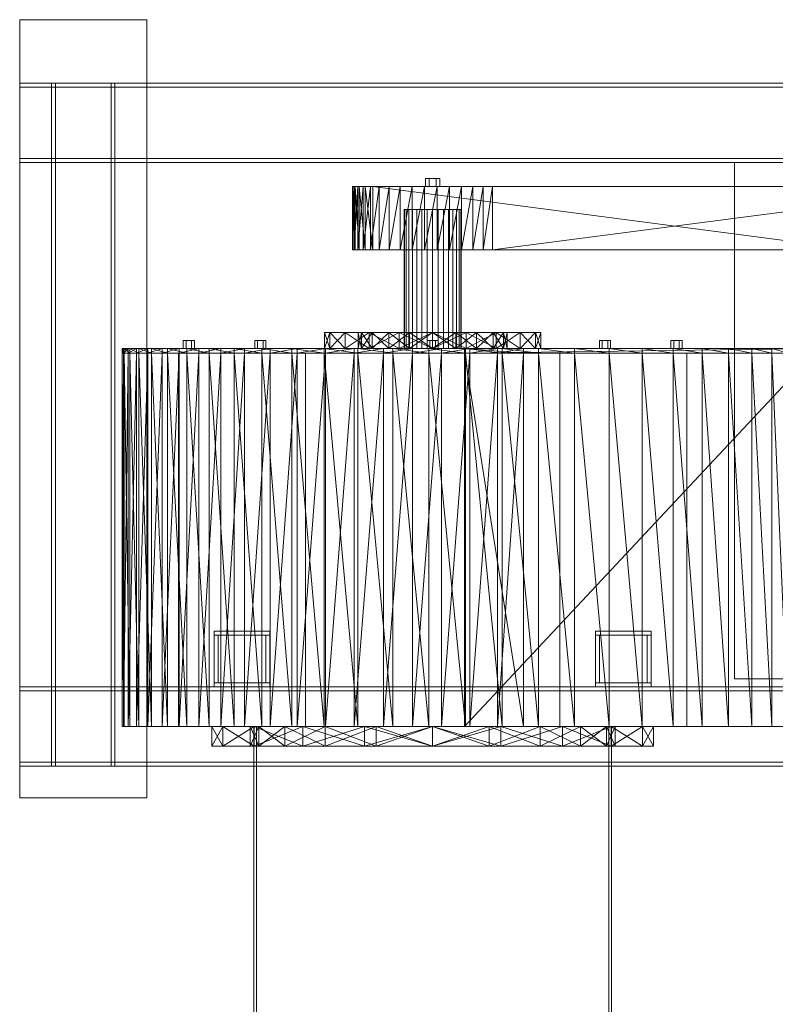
# Model space of a CAD drawing. Header units: millimetres. Extents: x -2233 to 65662, y -50530 to 6847.
# Tile 699 of 802: x 49941 to 50893, y -16560 to -15320. Entities that reach past the tile are written whole.
import ezdxf

# ---------------------------------------------------------------- set-up
doc = ezdxf.new("R2010")
doc.units = ezdxf.units.MM
doc.layers.add('superior_secador', color=7, linetype='Continuous', lineweight=0)

msp = doc.modelspace()

# ---------------------------------------------------------------- linework, layer by layer
at = {"layer": 'superior_secador'}
for p, q in [((49941.134, -16300), (49941.134, -15320)), ((49941.134, -15320), (50101.134, -15320)), ((50101.134, -15320), (50101.134, -16300)), ((49941.134, -15500), (49941.134, -15400)), ((49941.134, -15400), (51431.134, -15400)), ((49941.134, -15405), (49941.134, -15400)), ((51431.134, -15405), (49941.134, -15405)), ((49981.134, -16260), (49981.134, -15400)), ((49981.134, -15400), (50061.134, -15400)), ((49981.134, -15400), (49986.134, -15400)), ((49986.134, -15400), (49986.134, -16260)), ((50056.134, -16260), (50056.134, -15400)), ((50056.134, -15400), (50061.134, -15400)), ((50061.134, -15400), (50061.134, -16260)), ((49941.134, -15500), (49941.134, -15495)), ((49941.134, -15495), (51431.134, -15495)), ((51431.134, -15500), (49941.134, -15500)), ((50841.134, -16150), (50841.134, -15500)), ((50841.134, -15500), (51301.134, -15500)), ((50456.634, -15520), (50452.134, -15520)), ((50452.134, -15520), (50452.134, -15530)), ((50465.634, -15520), (50456.634, -15520)), ((50456.634, -15520), (50456.634, -15530)), ((50465.634, -15520), (50470.134, -15520)), ((50465.634, -15520), (50465.634, -15530)), ((50470.134, -15530), (50470.134, -15520)), ((50366.909, -15530), (50360.282, -15530)), ((50360.282, -15530), (50362.38, -15530)), ((50360.282, -15530), (50363.527, -15530)), ((50360.668, -15530), (50360.282, -15530)), ((50362.38, -15530), (50360.282, -15610)), ((50360.282, -15530), (50360.282, -15610)), ((50360.282, -15530), (50360.668, -15610)), ((50363.527, -15530), (50360.668, -15530)), ((50360.668, -15530), (50360.668, -15610)), ((50360.668, -15530), (50363.527, -15610)), ((50362.38, -15530), (50366.909, -15530)), ((50366.909, -15530), (50362.38, -15610)), ((50362.38, -15530), (50362.38, -15610)), ((50363.527, -15530), (50376.326, -15530)), ((50368.79, -15530), (50363.527, -15530)), ((50366.909, -15530), (50363.527, -15530)), ((50363.527, -15530), (51020.472, -15530)), ((50363.527, -15530), (50363.527, -15610)), ((50363.527, -15530), (50368.79, -15610)), ((50382.76, -15530), (50366.909, -15530)), ((50366.909, -15530), (50373.759, -15530)), ((50406.282, -15530), (50366.909, -15530)), ((50466.607, -15530), (50366.909, -15530)), ((50366.909, -15530), (51020.472, -15530)), ((51163.478, -15530), (50366.909, -15530)), ((50373.759, -15530), (50366.909, -15610)), ((50366.909, -15530), (50366.909, -15610)), ((50376.326, -15530), (50368.79, -15530)), ((50368.79, -15530), (50368.79, -15610)), ((50368.79, -15530), (50376.326, -15610)), ((50373.759, -15530), (50382.76, -15530)), ((50382.76, -15530), (50373.759, -15610)), ((50373.759, -15530), (50373.759, -15610)), ((50376.326, -15530), (50995.951, -15530)), ((50385.951, -15530), (50376.326, -15530)), ((50376.326, -15530), (51020.472, -15530)), ((50376.326, -15530), (50376.326, -15610)), ((50376.326, -15530), (50385.951, -15610)), ((50406.282, -15530), (50382.76, -15530)), ((50382.76, -15530), (50393.691, -15530)), ((50393.691, -15530), (50382.76, -15610)), ((50382.76, -15530), (50382.76, -15610)), ((50995.951, -15530), (50385.951, -15530)), ((50385.951, -15530), (50385.951, -15610)), ((50385.951, -15530), (50995.951, -15610)), ((50393.691, -15530), (50406.282, -15530)), ((50406.282, -15530), (50393.691, -15610)), ((50393.691, -15530), (50393.691, -15610)), ((50435.174, -15530), (50406.282, -15530)), ((50406.282, -15530), (50420.225, -15530)), ((50466.607, -15530), (50406.282, -15530)), ((50420.225, -15530), (50406.282, -15610)), ((50406.282, -15530), (50406.282, -15610)), ((50420.225, -15530), (50435.174, -15530)), ((50435.174, -15530), (50420.225, -15610)), ((50420.225, -15530), (50420.225, -15610)), ((50466.607, -15530), (50435.174, -15530)), ((50435.174, -15530), (50450.763, -15530)), ((50450.763, -15530), (50435.174, -15610)), ((50435.174, -15530), (50435.174, -15610)), ((50450.763, -15530), (50466.607, -15530)), ((50466.607, -15530), (50450.763, -15610)), ((50450.763, -15530), (50450.763, -15610)), ((50456.634, -15530), (50452.134, -15530)), ((50465.634, -15530), (50456.634, -15530)), ((50470.134, -15530), (50465.634, -15530)), ((50497.503, -15530), (50466.607, -15530)), ((50466.607, -15530), (50482.316, -15530)), ((50524.84, -15530), (50466.607, -15530)), ((51163.478, -15530), (50466.607, -15530)), ((50482.316, -15530), (50466.607, -15610)), ((50466.607, -15530), (50466.607, -15610)), ((50482.316, -15530), (50497.503, -15530)), ((50497.503, -15530), (50482.316, -15610)), ((50482.316, -15530), (50482.316, -15610)), ((50524.84, -15530), (50497.503, -15530)), ((50497.503, -15530), (50511.796, -15530)), ((50511.796, -15530), (50497.503, -15610)), ((50497.503, -15530), (50497.503, -15610)), ((50511.796, -15530), (50524.84, -15530)), ((50524.84, -15530), (50511.796, -15610)), ((50511.796, -15530), (50511.796, -15610)), ((51146.316, -15530), (50524.84, -15530)), ((50524.84, -15530), (50536.316, -15530)), ((51163.478, -15530), (50524.84, -15530)), ((50536.316, -15530), (50524.84, -15610)), ((50524.84, -15530), (50524.84, -15610)), ((50536.316, -15530), (51146.316, -15530)), ((51146.316, -15530), (50536.316, -15610)), ((50536.316, -15530), (50536.316, -15610)), ((50425.826, -15559), (50425.134, -15559)), ((50425.134, -15559), (50425.134, -15734)), ((50427.874, -15559), (50425.826, -15559)), ((50425.826, -15559), (50425.826, -15734)), ((50431.201, -15559), (50427.874, -15559)), ((50427.874, -15559), (50427.874, -15734)), ((50435.678, -15559), (50431.201, -15559)), ((50431.201, -15559), (50431.201, -15734)), ((50441.133, -15559), (50435.678, -15559)), ((50435.678, -15559), (50435.678, -15734)), ((50447.357, -15559), (50441.133, -15559)), ((50441.133, -15559), (50441.133, -15734)), ((50454.111, -15559), (50447.357, -15559)), ((50447.357, -15559), (50447.357, -15734)), ((50461.134, -15559), (50454.111, -15559)), ((50454.111, -15559), (50454.111, -15734)), ((50468.157, -15559), (50461.134, -15559)), ((50461.134, -15559), (50461.134, -15734)), ((50474.91, -15559), (50468.157, -15559)), ((50468.157, -15559), (50468.157, -15734)), ((50481.134, -15559), (50474.91, -15559)), ((50474.91, -15559), (50474.91, -15734)), ((50486.59, -15559), (50481.134, -15559)), ((50481.134, -15559), (50481.134, -15734)), ((50491.067, -15559), (50486.59, -15559)), ((50486.59, -15559), (50486.59, -15734)), ((50494.394, -15559), (50491.067, -15559)), ((50491.067, -15559), (50491.067, -15734)), ((50496.442, -15559), (50494.394, -15559)), ((50494.394, -15559), (50494.394, -15734)), ((50496.442, -15559), (50497.134, -15559)), ((50496.442, -15559), (50496.442, -15734)), ((50497.134, -15734), (50497.134, -15559)), ((50360.282, -15610), (50366.909, -15610)), ((50362.38, -15610), (50360.282, -15610)), ((50363.527, -15610), (50360.282, -15610)), ((50360.282, -15610), (50360.668, -15610)), ((50360.668, -15610), (50363.527, -15610)), ((50366.909, -15610), (50362.38, -15610)), ((50376.326, -15610), (50363.527, -15610)), ((50363.527, -15610), (50368.79, -15610)), ((50363.527, -15610), (50366.909, -15610)), ((51020.472, -15610), (50363.527, -15610)), ((50366.909, -15610), (50382.76, -15610)), ((50373.759, -15610), (50366.909, -15610)), ((50366.909, -15610), (50406.282, -15610)), ((50366.909, -15610), (50466.607, -15610)), ((51020.472, -15610), (50366.909, -15610)), ((50366.909, -15610), (51163.478, -15610)), ((50368.79, -15610), (50376.326, -15610)), ((50382.76, -15610), (50373.759, -15610)), ((50995.951, -15610), (50376.326, -15610)), ((50376.326, -15610), (50385.951, -15610)), ((51020.472, -15610), (50376.326, -15610)), ((50382.76, -15610), (50406.282, -15610)), ((50393.691, -15610), (50382.76, -15610)), ((50385.951, -15610), (50995.951, -15610)), ((50406.282, -15610), (50393.691, -15610)), ((50406.282, -15610), (50435.174, -15610)), ((50420.225, -15610), (50406.282, -15610)), ((50406.282, -15610), (50466.607, -15610)), ((50435.174, -15610), (50420.225, -15610)), ((50435.174, -15610), (50466.607, -15610)), ((50450.763, -15610), (50435.174, -15610)), ((50466.607, -15610), (50450.763, -15610)), ((50466.607, -15610), (50497.503, -15610)), ((50482.316, -15610), (50466.607, -15610)), ((50466.607, -15610), (50524.84, -15610)), ((50466.607, -15610), (51163.478, -15610)), ((50497.503, -15610), (50482.316, -15610)), ((50497.503, -15610), (50524.84, -15610)), ((50511.796, -15610), (50497.503, -15610)), ((50524.84, -15610), (50511.796, -15610)), ((50524.84, -15610), (51146.316, -15610)), ((50536.316, -15610), (50524.84, -15610)), ((50524.84, -15610), (51163.478, -15610)), ((51146.316, -15610), (50536.316, -15610)), ((50325.134, -15714), (50371.734, -15714)), ((50367.134, -15714), (50325.134, -15714)), ((50325.134, -15714), (50351.108, -15714)), ((50331.79, -15714), (50325.134, -15714)), ((50325.134, -15714), (50385.086, -15714)), ((50325.134, -15714), (50419.108, -15714)), ((50325.134, -15714), (50405.882, -15714)), ((50331.79, -15714), (50325.134, -15734)), ((50325.134, -15714), (50325.134, -15734)), ((50325.134, -15714), (50331.79, -15734)), ((50351.108, -15714), (50331.79, -15714)), ((50351.108, -15714), (50331.79, -15734)), ((50331.79, -15714), (50331.79, -15734)), ((50331.79, -15714), (50351.108, -15734)), ((50351.108, -15714), (50419.108, -15714)), ((50381.195, -15714), (50351.108, -15714)), ((50381.195, -15714), (50351.108, -15734)), ((50351.108, -15714), (50351.108, -15734)), ((50351.108, -15714), (50381.195, -15734)), ((50371.734, -15714), (50367.134, -15714)), ((50371.734, -15714), (50367.134, -15734)), ((50367.134, -15714), (50367.134, -15734)), ((50367.134, -15714), (50371.734, -15734)), ((50385.086, -15714), (50371.734, -15714)), ((50385.086, -15714), (50371.734, -15734)), ((50371.734, -15714), (50371.734, -15734)), ((50371.734, -15714), (50385.086, -15734)), ((50419.108, -15714), (50381.195, -15714)), ((50419.108, -15714), (50381.195, -15734)), ((50381.195, -15714), (50381.195, -15734)), ((50381.195, -15714), (50419.108, -15734)), ((50405.882, -15714), (50385.086, -15714)), ((50405.882, -15714), (50385.086, -15734)), ((50385.086, -15714), (50385.086, -15734)), ((50385.086, -15714), (50405.882, -15734)), ((50419.108, -15714), (50405.882, -15714)), ((50432.086, -15714), (50405.882, -15714)), ((50432.086, -15714), (50405.882, -15734)), ((50405.882, -15714), (50405.882, -15734)), ((50405.882, -15714), (50432.086, -15734)), ((50419.108, -15714), (50503.16, -15714)), ((50461.134, -15714), (50419.108, -15714)), ((50419.108, -15714), (50571.16, -15714)), ((50419.108, -15714), (50432.086, -15714)), ((50490.182, -15714), (50419.108, -15714)), ((50516.386, -15714), (50419.108, -15714)), ((50461.134, -15714), (50419.108, -15734)), ((50419.108, -15714), (50419.108, -15734)), ((50419.108, -15714), (50461.134, -15734)), ((50461.134, -15714), (50432.086, -15714)), ((50461.134, -15714), (50432.086, -15734)), ((50432.086, -15714), (50432.086, -15734)), ((50432.086, -15714), (50461.134, -15734)), ((50503.16, -15714), (50461.134, -15714)), ((50571.16, -15714), (50461.134, -15714)), ((50461.134, -15714), (50490.182, -15714)), ((50503.16, -15714), (50461.134, -15734)), ((50461.134, -15714), (50461.134, -15734)), ((50461.134, -15714), (50503.16, -15734)), ((50490.182, -15714), (50461.134, -15734)), ((50461.134, -15714), (50490.182, -15734)), ((50571.16, -15714), (50490.182, -15714)), ((50490.182, -15714), (50516.386, -15714)), ((50516.386, -15714), (50490.182, -15734)), ((50490.182, -15714), (50490.182, -15734)), ((50490.182, -15714), (50516.386, -15734)), ((50503.16, -15714), (50571.16, -15714)), ((50541.072, -15714), (50503.16, -15714)), ((50541.072, -15714), (50503.16, -15734)), ((50503.16, -15714), (50503.16, -15734)), ((50503.16, -15714), (50541.072, -15734)), ((50571.16, -15714), (50516.386, -15714)), ((50537.182, -15714), (50516.386, -15714)), ((50537.182, -15714), (50516.386, -15734)), ((50516.386, -15714), (50516.386, -15734)), ((50516.386, -15714), (50537.182, -15734)), ((50571.16, -15714), (50537.182, -15714)), ((50550.533, -15714), (50537.182, -15714)), ((50550.533, -15714), (50537.182, -15734)), ((50537.182, -15714), (50537.182, -15734)), ((50537.182, -15714), (50550.533, -15734)), ((50571.16, -15714), (50541.072, -15714)), ((50571.16, -15714), (50541.072, -15734)), ((50541.072, -15714), (50541.072, -15734)), ((50541.072, -15714), (50571.16, -15734)), ((50571.16, -15714), (50550.533, -15714)), ((50550.533, -15714), (50555.134, -15714)), ((50555.134, -15714), (50550.533, -15734)), ((50550.533, -15714), (50550.533, -15734)), ((50550.533, -15714), (50555.134, -15734)), ((50555.134, -15714), (50571.16, -15714)), ((50555.134, -15734), (50555.134, -15714)), ((50571.16, -15714), (50597.134, -15714)), ((50590.478, -15714), (50571.16, -15714)), ((50590.478, -15714), (50571.16, -15734)), ((50571.16, -15714), (50571.16, -15734)), ((50571.16, -15714), (50590.478, -15734)), ((50597.134, -15714), (50590.478, -15714)), ((50597.134, -15714), (50590.478, -15734)), ((50590.478, -15714), (50590.478, -15734)), ((50590.478, -15714), (50597.134, -15734)), ((50597.134, -15734), (50597.134, -15714)), ((50072.765, -15734), (50070.109, -15734)), ((50070.109, -15734), (50071.852, -15734)), ((50071.852, -15734), (50070.109, -15740)), ((50070.109, -15734), (50070.109, -15740)), ((50070.109, -15734), (50072.765, -15740)), ((50088.133, -15734), (50071.852, -15734)), ((50071.852, -15734), (50077.904, -15734)), ((50071.852, -15734), (50072.765, -15734)), ((50077.904, -15734), (50071.852, -15740)), ((50071.852, -15734), (50071.852, -15740)), ((50072.765, -15734), (50091.361, -15734)), ((50079.853, -15734), (50072.765, -15734)), ((50088.133, -15734), (50072.765, -15734)), ((50072.765, -15734), (50127.329, -15734)), ((50166.602, -15734), (50072.765, -15734)), ((50072.765, -15734), (50246.079, -15734)), ((50435.915, -15734), (50072.765, -15734)), ((50072.765, -15734), (50594.572, -15734)), ((50072.765, -15734), (50072.765, -15740)), ((50072.765, -15734), (50079.853, -15740)), ((50077.904, -15734), (50088.133, -15734)), ((50088.133, -15734), (50077.904, -15740)), ((50077.904, -15734), (50077.904, -15740)), ((50091.361, -15734), (50079.853, -15734)), ((50079.853, -15734), (50079.853, -15740)), ((50079.853, -15734), (50091.361, -15740)), ((50120.36, -15734), (50088.133, -15734)), ((50088.133, -15734), (50102.359, -15734)), ((50166.602, -15734), (50088.133, -15734)), ((50102.359, -15734), (50088.133, -15740)), ((50088.133, -15734), (50088.133, -15740)), ((50091.361, -15734), (50127.329, -15734)), ((50107.226, -15734), (50091.361, -15734)), ((50091.361, -15734), (50091.361, -15740)), ((50091.361, -15734), (50107.226, -15740)), ((50102.359, -15734), (50120.36, -15734)), ((50120.36, -15734), (50102.359, -15740)), ((50102.359, -15734), (50102.359, -15740)), ((50127.329, -15734), (50107.226, -15734)), ((50107.226, -15734), (50107.226, -15740)), ((50107.226, -15734), (50127.329, -15740)), ((50166.602, -15734), (50120.36, -15734)), ((50120.36, -15734), (50141.873, -15734)), ((50141.873, -15734), (50120.36, -15740)), ((50120.36, -15734), (50120.36, -15740)), ((50127.329, -15734), (50179.539, -15734)), ((50151.506, -15734), (50127.329, -15734)), ((50127.329, -15734), (50246.079, -15734)), ((50127.329, -15734), (50127.329, -15740)), ((50127.329, -15734), (50151.506, -15740)), ((50141.873, -15734), (50166.602, -15734)), ((50166.602, -15734), (50141.873, -15740)), ((50141.873, -15734), (50141.873, -15740)), ((50150.634, -15724), (50147.134, -15724)), ((50147.134, -15724), (50147.134, -15734)), ((50150.634, -15734), (50147.134, -15734)), ((50157.634, -15724), (50150.634, -15724)), ((50150.634, -15724), (50150.634, -15734)), ((50157.634, -15734), (50150.634, -15734)), ((50179.539, -15734), (50151.506, -15734)), ((50151.506, -15734), (50151.506, -15740)), ((50151.506, -15734), (50179.539, -15740)), ((50157.634, -15724), (50161.134, -15724)), ((50157.634, -15724), (50157.634, -15734)), ((50161.134, -15734), (50157.634, -15734)), ((50161.134, -15734), (50161.134, -15724)), ((50224.355, -15734), (50166.602, -15734)), ((50166.602, -15734), (50194.214, -15734)), ((50290.673, -15734), (50166.602, -15734)), ((50435.915, -15734), (50166.602, -15734)), ((50194.214, -15734), (50166.602, -15740)), ((50166.602, -15734), (50166.602, -15740)), ((50179.539, -15734), (50246.079, -15734)), ((50211.167, -15734), (50179.539, -15734)), ((50179.539, -15734), (50179.539, -15740)), ((50179.539, -15734), (50211.167, -15740)), ((50194.214, -15734), (50224.355, -15734)), ((50224.355, -15734), (50194.214, -15740)), ((50194.214, -15734), (50194.214, -15740)), ((50246.079, -15734), (50211.167, -15734)), ((50211.167, -15734), (50211.167, -15740)), ((50211.167, -15734), (50246.079, -15740)), ((50290.673, -15734), (50224.355, -15734)), ((50224.355, -15734), (50256.641, -15734)), ((50256.641, -15734), (50224.355, -15740)), ((50224.355, -15734), (50224.355, -15740)), ((50240.552, -15724), (50237.052, -15724)), ((50237.052, -15724), (50237.052, -15734)), ((50240.552, -15734), (50237.052, -15734)), ((50247.552, -15724), (50240.552, -15724)), ((50240.552, -15724), (50240.552, -15734)), ((50247.552, -15734), (50240.552, -15734)), ((50246.079, -15734), (50324.321, -15734)), ((50283.928, -15734), (50246.079, -15734)), ((50246.079, -15734), (50411.021, -15734)), ((50246.079, -15734), (50594.572, -15734)), ((50246.079, -15734), (50246.079, -15740)), ((50246.079, -15734), (50283.928, -15740)), ((50247.552, -15724), (50251.052, -15724)), ((50247.552, -15724), (50247.552, -15734)), ((50251.052, -15734), (50247.552, -15734)), ((50251.052, -15734), (50251.052, -15724)), ((50256.641, -15734), (50290.673, -15734)), ((50290.673, -15734), (50256.641, -15740)), ((50256.641, -15734), (50256.641, -15740)), ((50324.321, -15734), (50283.928, -15734)), ((50283.928, -15734), (50283.928, -15740)), ((50283.928, -15734), (50324.321, -15740)), ((50362.319, -15734), (50290.673, -15734)), ((50290.673, -15734), (50326.04, -15734)), ((50435.915, -15734), (50290.673, -15734)), ((50326.04, -15734), (50290.673, -15740)), ((50290.673, -15734), (50290.673, -15740)), ((50324.321, -15734), (50411.021, -15734)), ((50366.837, -15734), (50324.321, -15734)), ((50324.321, -15734), (50324.321, -15740)), ((50324.321, -15734), (50366.837, -15740)), ((50371.734, -15734), (50325.134, -15734)), ((50325.134, -15734), (50367.134, -15734)), ((50351.108, -15734), (50325.134, -15734)), ((50325.134, -15734), (50331.79, -15734)), ((50385.086, -15734), (50325.134, -15734)), ((50419.108, -15734), (50325.134, -15734)), ((50405.882, -15734), (50325.134, -15734)), ((50326.04, -15734), (50362.319, -15734)), ((50362.319, -15734), (50326.04, -15740)), ((50326.04, -15734), (50326.04, -15740)), ((50331.79, -15734), (50351.108, -15734)), ((50419.108, -15734), (50351.108, -15734)), ((50351.108, -15734), (50381.195, -15734)), ((50435.915, -15734), (50362.319, -15734)), ((50362.319, -15734), (50399.086, -15734)), ((50399.086, -15734), (50362.319, -15740)), ((50362.319, -15734), (50362.319, -15740)), ((50411.021, -15734), (50366.837, -15734)), ((50366.837, -15734), (50366.837, -15740)), ((50366.837, -15734), (50411.021, -15740)), ((50367.134, -15734), (50371.734, -15734)), ((50371.734, -15734), (50385.086, -15734)), ((50381.195, -15734), (50419.108, -15734)), ((50385.086, -15734), (50405.882, -15734)), ((50399.086, -15734), (50435.915, -15734)), ((50435.915, -15734), (50399.086, -15740)), ((50399.086, -15734), (50399.086, -15740)), ((50405.882, -15734), (50419.108, -15734)), ((50405.882, -15734), (50432.086, -15734)), ((50411.021, -15734), (50502.452, -15734)), ((50456.393, -15734), (50411.021, -15734)), ((50411.021, -15734), (50594.572, -15734)), ((50411.021, -15734), (50411.021, -15740)), ((50411.021, -15734), (50456.393, -15740)), ((50503.16, -15734), (50419.108, -15734)), ((50419.108, -15734), (50461.134, -15734)), ((50571.16, -15734), (50419.108, -15734)), ((50432.086, -15734), (50419.108, -15734)), ((50419.108, -15734), (50490.182, -15734)), ((50419.108, -15734), (50516.386, -15734)), ((50425.826, -15734), (50425.134, -15734)), ((50427.874, -15734), (50425.826, -15734)), ((50431.201, -15734), (50427.874, -15734)), ((50435.678, -15734), (50431.201, -15734)), ((50432.086, -15734), (50461.134, -15734)), ((50441.133, -15734), (50435.678, -15734)), ((50508.107, -15734), (50435.915, -15734)), ((50435.915, -15734), (50472.392, -15734)), ((50575.711, -15734), (50435.915, -15734)), ((50941.134, -15734), (50435.915, -15734)), ((50888.042, -15734), (50435.915, -15734)), ((50594.572, -15734), (50435.915, -15734)), ((50472.392, -15734), (50435.915, -15740)), ((50435.915, -15734), (50435.915, -15740)), ((50447.357, -15734), (50441.133, -15734)), ((50454.111, -15734), (50447.357, -15734)), ((50461.134, -15734), (50454.111, -15734)), ((50457.634, -15724), (50454.134, -15724)), ((50454.134, -15724), (50454.134, -15734)), ((50457.634, -15734), (50454.134, -15734)), ((50502.452, -15734), (50456.393, -15734)), ((50456.393, -15734), (50456.393, -15740)), ((50456.393, -15734), (50502.452, -15740)), ((50464.634, -15724), (50457.634, -15724)), ((50457.634, -15724), (50457.634, -15734)), ((50464.634, -15734), (50457.634, -15734)), ((50461.134, -15734), (50503.16, -15734)), ((50461.134, -15734), (50571.16, -15734)), ((50490.182, -15734), (50461.134, -15734)), ((50468.157, -15734), (50461.134, -15734)), ((50464.634, -15724), (50468.134, -15724)), ((50464.634, -15724), (50464.634, -15734)), ((50468.134, -15734), (50464.634, -15734)), ((50468.134, -15734), (50468.134, -15724)), ((50474.91, -15734), (50468.157, -15734)), ((50472.392, -15734), (50508.107, -15734)), ((50508.107, -15734), (50472.392, -15740)), ((50472.392, -15734), (50472.392, -15740)), ((50481.134, -15734), (50474.91, -15734)), ((50486.59, -15734), (50481.134, -15734)), ((50491.067, -15734), (50486.59, -15734)), ((50490.182, -15734), (50571.16, -15734)), ((50516.386, -15734), (50490.182, -15734)), ((50494.394, -15734), (50491.067, -15734)), ((50496.442, -15734), (50494.394, -15734)), ((50497.134, -15734), (50496.442, -15734)), ((50575.711, -15734), (50501.134, -15734)), ((50501.134, -15734), (50941.134, -15734)), ((50941.134, -15734), (50501.134, -15740)), ((50501.134, -15734), (50501.134, -15740)), ((50501.134, -15734), (50575.711, -15740)), ((50502.452, -15734), (50594.572, -15734)), ((50548.687, -15734), (50502.452, -15734)), ((50502.452, -15734), (50502.452, -15740)), ((50502.452, -15734), (50548.687, -15740)), ((50571.16, -15734), (50503.16, -15734)), ((50503.16, -15734), (50541.072, -15734)), ((50575.711, -15734), (50508.107, -15734)), ((50508.107, -15734), (50542.67, -15734)), ((50542.67, -15734), (50508.107, -15740)), ((50508.107, -15734), (50508.107, -15740)), ((50516.386, -15734), (50571.16, -15734)), ((50516.386, -15734), (50537.182, -15734)), ((50537.182, -15734), (50571.16, -15734)), ((50537.182, -15734), (50550.533, -15734)), ((50541.072, -15734), (50571.16, -15734)), ((50542.67, -15734), (50575.711, -15734)), ((50575.711, -15734), (50542.67, -15740)), ((50542.67, -15734), (50542.67, -15740)), ((50594.572, -15734), (50548.687, -15734)), ((50548.687, -15734), (50548.687, -15740)), ((50548.687, -15734), (50594.572, -15740)), ((50550.533, -15734), (50571.16, -15734)), ((50555.134, -15734), (50550.533, -15734)), ((50571.16, -15734), (50555.134, -15734)), ((50597.134, -15734), (50571.16, -15734)), ((50571.16, -15734), (50590.478, -15734)), ((50941.134, -15734), (50575.711, -15734)), ((50575.711, -15740), (50575.711, -15734)), ((50590.478, -15734), (50597.134, -15734)), ((50594.572, -15734), (50683.191, -15734)), ((50639.581, -15734), (50594.572, -15734)), ((50594.572, -15734), (50764.17, -15734)), ((50594.572, -15734), (50888.042, -15734)), ((50594.572, -15734), (50594.572, -15740)), ((50594.572, -15734), (50639.581, -15740)), ((50683.191, -15734), (50639.581, -15734)), ((50639.581, -15734), (50639.581, -15740)), ((50639.581, -15734), (50683.191, -15740)), ((50674.716, -15724), (50671.216, -15724)), ((50671.216, -15724), (50671.216, -15734)), ((50674.716, -15734), (50671.216, -15734)), ((50681.716, -15724), (50674.716, -15724)), ((50674.716, -15724), (50674.716, -15734)), ((50681.716, -15734), (50674.716, -15734)), ((50681.716, -15724), (50685.216, -15724)), ((50681.716, -15724), (50681.716, -15734)), ((50685.216, -15734), (50681.716, -15734)), ((50683.191, -15734), (50764.17, -15734)), ((50724.887, -15734), (50683.191, -15734)), ((50683.191, -15734), (50683.191, -15740)), ((50683.191, -15734), (50724.887, -15740)), ((50685.216, -15734), (50685.216, -15724)), ((50764.17, -15734), (50724.887, -15734)), ((50724.887, -15734), (50724.887, -15740)), ((50724.887, -15734), (50764.17, -15740)), ((50764.634, -15724), (50761.134, -15724)), ((50761.134, -15724), (50761.134, -15734)), ((50764.634, -15734), (50761.134, -15734)), ((50764.17, -15734), (50833.61, -15734)), ((50800.562, -15734), (50764.17, -15734)), ((50764.17, -15734), (50888.042, -15734)), ((50764.17, -15734), (50764.17, -15740)), ((50764.17, -15734), (50800.562, -15740)), ((50771.634, -15724), (50764.634, -15724)), ((50764.634, -15724), (50764.634, -15734)), ((50771.634, -15734), (50764.634, -15734)), ((50771.634, -15724), (50775.134, -15724)), ((50771.634, -15724), (50771.634, -15734)), ((50775.134, -15734), (50771.634, -15734)), ((50775.134, -15734), (50775.134, -15724)), ((50833.61, -15734), (50800.562, -15734)), ((50800.562, -15734), (50800.562, -15740)), ((50800.562, -15734), (50833.61, -15740)), ((50833.61, -15734), (50888.042, -15734)), ((50862.898, -15734), (50833.61, -15734)), ((50833.61, -15734), (50833.61, -15740)), ((50833.61, -15734), (50862.898, -15740)), ((50888.042, -15734), (50862.898, -15734)), ((50862.898, -15734), (50862.898, -15740)), ((50862.898, -15734), (50888.042, -15740)), ((50888.042, -15734), (50924.591, -15734)), ((50908.703, -15734), (50888.042, -15734)), ((50888.042, -15734), (50941.134, -15734)), ((50888.042, -15734), (50888.042, -15740)), ((50888.042, -15734), (50908.703, -15740)), ((50072.765, -15740), (50070.109, -15740)), ((50070.109, -15740), (50071.852, -15740)), ((50071.852, -15740), (50070.109, -16210)), ((50070.109, -15740), (50070.109, -16210)), ((50070.109, -15740), (50072.765, -16210)), ((50088.133, -15740), (50071.852, -15740)), ((50071.852, -15740), (50077.904, -15740)), ((50071.852, -15740), (50072.765, -15740)), ((50077.904, -15740), (50071.852, -16210)), ((50071.852, -15740), (50071.852, -16210)), ((50072.765, -15740), (50091.361, -15740)), ((50079.853, -15740), (50072.765, -15740)), ((50088.133, -15740), (50072.765, -15740)), ((50072.765, -15740), (50127.329, -15740)), ((50166.602, -15740), (50072.765, -15740)), ((50072.765, -15740), (50246.079, -15740)), ((50435.915, -15740), (50072.765, -15740)), ((50072.765, -15740), (50594.572, -15740)), ((50072.765, -15740), (50072.765, -16210)), ((50072.765, -15740), (50079.853, -16210)), ((50077.904, -15740), (50088.133, -15740)), ((50088.133, -15740), (50077.904, -16210)), ((50077.904, -15740), (50077.904, -16210)), ((50091.361, -15740), (50079.853, -15740)), ((50079.853, -15740), (50079.853, -16210)), ((50079.853, -15740), (50091.361, -16210)), ((50120.36, -15740), (50088.133, -15740)), ((50088.133, -15740), (50102.359, -15740)), ((50166.602, -15740), (50088.133, -15740)), ((50102.359, -15740), (50088.133, -16210)), ((50088.133, -15740), (50088.133, -16210)), ((50091.361, -15740), (50127.329, -15740)), ((50107.226, -15740), (50091.361, -15740)), ((50091.361, -15740), (50091.361, -16210)), ((50091.361, -15740), (50107.226, -16210)), ((50102.359, -15740), (50120.36, -15740)), ((50120.36, -15740), (50102.359, -16210)), ((50102.359, -15740), (50102.359, -16210)), ((50127.329, -15740), (50107.226, -15740)), ((50107.226, -15740), (50107.226, -16210)), ((50107.226, -15740), (50127.329, -16210)), ((50166.602, -15740), (50120.36, -15740)), ((50120.36, -15740), (50141.873, -15740)), ((50141.873, -15740), (50120.36, -16210)), ((50120.36, -15740), (50120.36, -16210)), ((50127.329, -15740), (50179.539, -15740)), ((50151.506, -15740), (50127.329, -15740)), ((50127.329, -15740), (50246.079, -15740)), ((50127.329, -15740), (50127.329, -16210)), ((50127.329, -15740), (50151.506, -16210)), ((50141.134, -16210), (50141.134, -15740)), ((50141.134, -15740), (50301.134, -15740)), ((50141.873, -15740), (50166.602, -15740)), ((50166.602, -15740), (50141.873, -16210)), ((50141.873, -15740), (50141.873, -16210)), ((50179.539, -15740), (50151.506, -15740)), ((50151.506, -15740), (50151.506, -16210)), ((50151.506, -15740), (50179.539, -16210)), ((50224.355, -15740), (50166.602, -15740)), ((50166.602, -15740), (50194.214, -15740)), ((50290.673, -15740), (50166.602, -15740)), ((50435.915, -15740), (50166.602, -15740)), ((50194.214, -15740), (50166.602, -16210)), ((50166.602, -15740), (50166.602, -16210)), ((50179.539, -15740), (50246.079, -15740)), ((50211.167, -15740), (50179.539, -15740)), ((50179.539, -15740), (50179.539, -16210)), ((50179.539, -15740), (50211.167, -16210)), ((50194.214, -15740), (50224.355, -15740)), ((50224.355, -15740), (50194.214, -16210)), ((50194.214, -15740), (50194.214, -16210)), ((50246.079, -15740), (50211.167, -15740)), ((50211.167, -15740), (50211.167, -16210)), ((50211.167, -15740), (50246.079, -16210)), ((50290.673, -15740), (50224.355, -15740)), ((50224.355, -15740), (50256.641, -15740)), ((50256.641, -15740), (50224.355, -16210)), ((50224.355, -15740), (50224.355, -16210)), ((50246.079, -15740), (50324.321, -15740)), ((50283.928, -15740), (50246.079, -15740)), ((50246.079, -15740), (50411.021, -15740)), ((50246.079, -15740), (50594.572, -15740)), ((50246.079, -15740), (50246.079, -16210)), ((50246.079, -15740), (50283.928, -16210)), ((50256.641, -15740), (50290.673, -15740)), ((50290.673, -15740), (50256.641, -16210)), ((50256.641, -15740), (50256.641, -16210)), ((50324.321, -15740), (50283.928, -15740)), ((50283.928, -15740), (50283.928, -16210)), ((50283.928, -15740), (50324.321, -16210)), ((50362.319, -15740), (50290.673, -15740)), ((50290.673, -15740), (50326.04, -15740)), ((50435.915, -15740), (50290.673, -15740)), ((50326.04, -15740), (50290.673, -16210)), ((50290.673, -15740), (50290.673, -16210)), ((50301.134, -15740), (50301.134, -16210)), ((50324.321, -15740), (50411.021, -15740)), ((50366.837, -15740), (50324.321, -15740)), ((50324.321, -15740), (50324.321, -16210)), ((50324.321, -15740), (50366.837, -16210)), ((50326.04, -15740), (50362.319, -15740)), ((50362.319, -15740), (50326.04, -16210)), ((50326.04, -15740), (50326.04, -16210)), ((50435.915, -15740), (50362.319, -15740)), ((50362.319, -15740), (50399.086, -15740)), ((50399.086, -15740), (50362.319, -16210)), ((50362.319, -15740), (50362.319, -16210)), ((50411.021, -15740), (50366.837, -15740)), ((50366.837, -15740), (50366.837, -16210)), ((50366.837, -15740), (50411.021, -16210)), ((50399.086, -15740), (50435.915, -15740)), ((50435.915, -15740), (50399.086, -16210)), ((50399.086, -15740), (50399.086, -16210)), ((50411.021, -15740), (50502.452, -15740)), ((50456.393, -15740), (50411.021, -15740)), ((50411.021, -15740), (50594.572, -15740)), ((50411.021, -15740), (50411.021, -16210)), ((50411.021, -15740), (50456.393, -16210)), ((50508.107, -15740), (50435.915, -15740)), ((50435.915, -15740), (50472.392, -15740)), ((50575.711, -15740), (50435.915, -15740)), ((50941.134, -15740), (50435.915, -15740)), ((50888.042, -15740), (50435.915, -15740)), ((50594.572, -15740), (50435.915, -15740)), ((50472.392, -15740), (50435.915, -16210)), ((50435.915, -15740), (50435.915, -16210)), ((50502.452, -15740), (50456.393, -15740)), ((50456.393, -15740), (50456.393, -16210)), ((50456.393, -15740), (50502.452, -16210)), ((50472.392, -15740), (50508.107, -15740)), ((50508.107, -15740), (50472.392, -16210)), ((50472.392, -15740), (50472.392, -16210)), ((50575.711, -15740), (50501.134, -15740)), ((50501.134, -15740), (50941.134, -15740)), ((50941.134, -15740), (50501.134, -16210)), ((50501.134, -15740), (50501.134, -16210)), ((50501.134, -15740), (50575.711, -16210)), ((50502.452, -15740), (50594.572, -15740)), ((50548.687, -15740), (50502.452, -15740)), ((50502.452, -15740), (50502.452, -16210)), ((50502.452, -15740), (50548.687, -16210)), ((50575.711, -15740), (50508.107, -15740)), ((50508.107, -15740), (50542.67, -15740)), ((50542.67, -15740), (50508.107, -16210)), ((50508.107, -15740), (50508.107, -16210)), ((50542.67, -15740), (50575.711, -15740)), ((50575.711, -15740), (50542.67, -16210)), ((50542.67, -15740), (50542.67, -16210)), ((50594.572, -15740), (50548.687, -15740)), ((50548.687, -15740), (50548.687, -16210)), ((50548.687, -15740), (50594.572, -16210)), ((50941.134, -15740), (50575.711, -15740)), ((50575.711, -16210), (50575.711, -15740)), ((50594.572, -15740), (50683.191, -15740)), ((50639.581, -15740), (50594.572, -15740)), ((50594.572, -15740), (50764.17, -15740)), ((50594.572, -15740), (50888.042, -15740)), ((50594.572, -15740), (50594.572, -16210)), ((50594.572, -15740), (50639.581, -16210)), ((50621.134, -16210), (50621.134, -15740)), ((50621.134, -15740), (50781.134, -15740)), ((50683.191, -15740), (50639.581, -15740)), ((50639.581, -15740), (50639.581, -16210)), ((50639.581, -15740), (50683.191, -16210)), ((50683.191, -15740), (50764.17, -15740)), ((50724.887, -15740), (50683.191, -15740)), ((50683.191, -15740), (50683.191, -16210)), ((50683.191, -15740), (50724.887, -16210)), ((50764.17, -15740), (50724.887, -15740)), ((50724.887, -15740), (50724.887, -16210)), ((50724.887, -15740), (50764.17, -16210)), ((50764.17, -15740), (50833.61, -15740)), ((50800.562, -15740), (50764.17, -15740)), ((50764.17, -15740), (50888.042, -15740)), ((50764.17, -15740), (50764.17, -16210)), ((50764.17, -15740), (50800.562, -16210)), ((50781.134, -15740), (50781.134, -16210)), ((50833.61, -15740), (50800.562, -15740)), ((50800.562, -15740), (50800.562, -16210)), ((50800.562, -15740), (50833.61, -16210)), ((50833.61, -15740), (50888.042, -15740)), ((50862.898, -15740), (50833.61, -15740)), ((50833.61, -15740), (50833.61, -16210)), ((50833.61, -15740), (50862.898, -16210)), ((50888.042, -15740), (50862.898, -15740)), ((50862.898, -15740), (50862.898, -16210)), ((50862.898, -15740), (50888.042, -16210)), ((50888.042, -15740), (50924.591, -15740)), ((50908.703, -15740), (50888.042, -15740)), ((50888.042, -15740), (50941.134, -15740)), ((50888.042, -15740), (50888.042, -16210)), ((50888.042, -15740), (50908.703, -16210)), ((50186.134, -16095), (50186.134, -16090)), ((50186.134, -16090), (50256.134, -16090)), ((50256.134, -16090), (50256.134, -16095)), ((50666.134, -16095), (50666.134, -16090)), ((50666.134, -16090), (50736.134, -16090)), ((50736.134, -16090), (50736.134, -16095)), ((50256.134, -16095), (50186.134, -16095)), ((50186.134, -16155), (50186.134, -16095)), ((50186.134, -16095), (50191.134, -16095)), ((50191.134, -16095), (50191.134, -16155)), ((50251.134, -16155), (50251.134, -16095)), ((50251.134, -16095), (50256.134, -16095)), ((50256.134, -16095), (50256.134, -16155)), ((50736.134, -16095), (50666.134, -16095)), ((50666.134, -16155), (50666.134, -16095)), ((50666.134, -16095), (50671.134, -16095)), ((50671.134, -16095), (50671.134, -16155)), ((50731.134, -16155), (50731.134, -16095)), ((50731.134, -16095), (50736.134, -16095)), ((50736.134, -16095), (50736.134, -16155)), ((50186.134, -16160), (50186.134, -16155)), ((50186.134, -16155), (50256.134, -16155)), ((50191.134, -16155), (50186.134, -16155)), ((50256.134, -16155), (50251.134, -16155)), ((50256.134, -16155), (50256.134, -16160)), ((50666.134, -16160), (50666.134, -16155)), ((50666.134, -16155), (50736.134, -16155)), ((50671.134, -16155), (50666.134, -16155)), ((50736.134, -16155), (50731.134, -16155)), ((50736.134, -16155), (50736.134, -16160)), ((51301.134, -16150), (50841.134, -16150)), ((49941.134, -16260), (49941.134, -16160)), ((49941.134, -16160), (51431.134, -16160)), ((49941.134, -16165), (49941.134, -16160)), ((51431.134, -16165), (49941.134, -16165)), ((50256.134, -16160), (50186.134, -16160)), ((50736.134, -16160), (50666.134, -16160)), ((50071.852, -16210), (50070.109, -16210)), ((50070.109, -16210), (50072.765, -16210)), ((50071.852, -16210), (50088.133, -16210)), ((50077.904, -16210), (50071.852, -16210)), ((50072.765, -16210), (50071.852, -16210)), ((50091.361, -16210), (50072.765, -16210)), ((50072.765, -16210), (50079.853, -16210)), ((50072.765, -16210), (50088.133, -16210)), ((50127.329, -16210), (50072.765, -16210)), ((50072.765, -16210), (50166.602, -16210)), ((50246.079, -16210), (50072.765, -16210)), ((50072.765, -16210), (50435.915, -16210)), ((50594.572, -16210), (50072.765, -16210)), ((50088.133, -16210), (50077.904, -16210)), ((50079.853, -16210), (50091.361, -16210)), ((50088.133, -16210), (50120.36, -16210)), ((50102.359, -16210), (50088.133, -16210)), ((50088.133, -16210), (50166.602, -16210)), ((50127.329, -16210), (50091.361, -16210)), ((50091.361, -16210), (50107.226, -16210)), ((50120.36, -16210), (50102.359, -16210)), ((50107.226, -16210), (50127.329, -16210)), ((50120.36, -16210), (50166.602, -16210)), ((50141.873, -16210), (50120.36, -16210)), ((50179.539, -16210), (50127.329, -16210)), ((50127.329, -16210), (50151.506, -16210)), ((50246.079, -16210), (50127.329, -16210)), ((50301.134, -16210), (50141.134, -16210)), ((50166.602, -16210), (50141.873, -16210)), ((50151.506, -16210), (50179.539, -16210)), ((50166.602, -16210), (50224.355, -16210)), ((50194.214, -16210), (50166.602, -16210)), ((50166.602, -16210), (50290.673, -16210)), ((50166.602, -16210), (50435.915, -16210)), ((50246.079, -16210), (50179.539, -16210)), ((50179.539, -16210), (50211.167, -16210)), ((50183.134, -16210), (50242.391, -16210)), ((50231.134, -16210), (50183.134, -16210)), ((50183.134, -16210), (50236.228, -16210)), ((50196.74, -16210), (50183.134, -16210)), ((50183.134, -16210), (50275.06, -16210)), ((50196.74, -16210), (50183.134, -16235)), ((50183.134, -16210), (50183.134, -16235)), ((50183.134, -16210), (50196.74, -16235)), ((50224.355, -16210), (50194.214, -16210)), ((50236.228, -16210), (50196.74, -16210)), ((50236.228, -16210), (50196.74, -16235)), ((50196.74, -16210), (50196.74, -16235)), ((50196.74, -16210), (50236.228, -16235)), ((50211.167, -16210), (50246.079, -16210)), ((50224.355, -16210), (50290.673, -16210)), ((50256.641, -16210), (50224.355, -16210)), ((50242.391, -16210), (50231.134, -16210)), ((50242.391, -16210), (50231.134, -16235)), ((50231.134, -16210), (50231.134, -16235)), ((50231.134, -16210), (50242.391, -16235)), ((50236.134, -16600), (50236.134, -16210)), ((50236.134, -16210), (50686.134, -16210)), ((50236.134, -16210), (50239.134, -16210)), ((50236.228, -16210), (50375.228, -16210)), ((50297.73, -16210), (50236.228, -16210)), ((50236.228, -16210), (50275.06, -16210)), ((50325.943, -16210), (50236.228, -16210)), ((50390.06, -16210), (50236.228, -16210)), ((50297.73, -16210), (50236.228, -16235)), ((50236.228, -16210), (50236.228, -16235)), ((50236.228, -16210), (50297.73, -16235)), ((50239.134, -16210), (50239.134, -16600)), ((50275.06, -16210), (50242.391, -16210)), ((50275.06, -16210), (50242.391, -16235)), ((50242.391, -16210), (50242.391, -16235)), ((50242.391, -16210), (50275.06, -16235)), ((50324.321, -16210), (50246.079, -16210)), ((50246.079, -16210), (50283.928, -16210)), ((50411.021, -16210), (50246.079, -16210)), ((50594.572, -16210), (50246.079, -16210)), ((50290.673, -16210), (50256.641, -16210)), ((50375.228, -16210), (50275.06, -16210)), ((50275.06, -16210), (50325.943, -16210)), ((50325.943, -16210), (50275.06, -16235)), ((50275.06, -16210), (50275.06, -16235)), ((50275.06, -16210), (50325.943, -16235)), ((50283.928, -16210), (50324.321, -16210)), ((50290.673, -16210), (50362.319, -16210)), ((50326.04, -16210), (50290.673, -16210)), ((50290.673, -16210), (50435.915, -16210)), ((50375.228, -16210), (50297.73, -16210)), ((50375.228, -16210), (50297.73, -16235)), ((50297.73, -16210), (50297.73, -16235)), ((50297.73, -16210), (50375.228, -16235)), ((50411.021, -16210), (50324.321, -16210)), ((50324.321, -16210), (50366.837, -16210)), ((50375.228, -16210), (50325.943, -16210)), ((50325.943, -16210), (50390.06, -16210)), ((50390.06, -16210), (50325.943, -16235)), ((50325.943, -16210), (50325.943, -16235)), ((50325.943, -16210), (50390.06, -16235)), ((50362.319, -16210), (50326.04, -16210)), ((50362.319, -16210), (50435.915, -16210)), ((50399.086, -16210), (50362.319, -16210)), ((50366.837, -16210), (50411.021, -16210)), ((50375.228, -16210), (50547.04, -16210)), ((50461.134, -16210), (50375.228, -16210)), ((50375.228, -16210), (50390.06, -16210)), ((50532.208, -16210), (50375.228, -16210)), ((50461.134, -16210), (50375.228, -16235)), ((50375.228, -16210), (50375.228, -16235)), ((50375.228, -16210), (50461.134, -16235)), ((50547.04, -16210), (50390.06, -16210)), ((50390.06, -16210), (50461.134, -16210)), ((50461.134, -16210), (50390.06, -16235)), ((50390.06, -16210), (50390.06, -16235)), ((50390.06, -16210), (50461.134, -16235)), ((50435.915, -16210), (50399.086, -16210)), ((50502.452, -16210), (50411.021, -16210)), ((50411.021, -16210), (50456.393, -16210)), ((50594.572, -16210), (50411.021, -16210)), ((50435.915, -16210), (50508.107, -16210)), ((50472.392, -16210), (50435.915, -16210)), ((50435.915, -16210), (50575.711, -16210)), ((50435.915, -16210), (50941.134, -16210)), ((50435.915, -16210), (50888.042, -16210)), ((50435.915, -16210), (50594.572, -16210)), ((50456.393, -16210), (50502.452, -16210)), ((50547.04, -16210), (50461.134, -16210)), ((50461.134, -16210), (50532.208, -16210)), ((50547.04, -16210), (50461.134, -16235)), ((50461.134, -16210), (50461.134, -16235)), ((50461.134, -16210), (50547.04, -16235)), ((50532.208, -16210), (50461.134, -16235)), ((50461.134, -16210), (50532.208, -16235)), ((50508.107, -16210), (50472.392, -16210)), ((50941.134, -16210), (50501.134, -16210)), ((50501.134, -16210), (50575.711, -16210)), ((50594.572, -16210), (50502.452, -16210)), ((50502.452, -16210), (50548.687, -16210)), ((50508.107, -16210), (50575.711, -16210)), ((50542.67, -16210), (50508.107, -16210)), ((50547.04, -16210), (50532.208, -16210)), ((50686.04, -16210), (50532.208, -16210)), ((50532.208, -16210), (50596.324, -16210)), ((50596.324, -16210), (50532.208, -16235)), ((50532.208, -16210), (50532.208, -16235)), ((50532.208, -16210), (50596.324, -16235)), ((50575.711, -16210), (50542.67, -16210)), ((50547.04, -16210), (50686.04, -16210)), ((50624.538, -16210), (50547.04, -16210)), ((50596.324, -16210), (50547.04, -16210)), ((50647.208, -16210), (50547.04, -16210)), ((50624.538, -16210), (50547.04, -16235)), ((50547.04, -16210), (50547.04, -16235)), ((50547.04, -16210), (50624.538, -16235)), ((50548.687, -16210), (50594.572, -16210)), ((50575.711, -16210), (50941.134, -16210)), ((50683.191, -16210), (50594.572, -16210)), ((50594.572, -16210), (50639.581, -16210)), ((50764.17, -16210), (50594.572, -16210)), ((50888.042, -16210), (50594.572, -16210)), ((50686.04, -16210), (50596.324, -16210)), ((50596.324, -16210), (50647.208, -16210)), ((50647.208, -16210), (50596.324, -16235)), ((50596.324, -16210), (50596.324, -16235)), ((50596.324, -16210), (50647.208, -16235)), ((50781.134, -16210), (50621.134, -16210)), ((50686.04, -16210), (50624.538, -16210)), ((50686.04, -16210), (50624.538, -16235)), ((50624.538, -16210), (50624.538, -16235)), ((50624.538, -16210), (50686.04, -16235)), ((50639.581, -16210), (50683.191, -16210)), ((50686.04, -16210), (50647.208, -16210)), ((50739.134, -16210), (50647.208, -16210)), ((50647.208, -16210), (50679.877, -16210)), ((50679.877, -16210), (50647.208, -16235)), ((50647.208, -16210), (50647.208, -16235)), ((50647.208, -16210), (50679.877, -16235)), ((50679.877, -16210), (50686.04, -16210)), ((50739.134, -16210), (50679.877, -16210)), ((50679.877, -16210), (50691.134, -16210)), ((50691.134, -16210), (50679.877, -16235)), ((50679.877, -16210), (50679.877, -16235)), ((50679.877, -16210), (50691.134, -16235)), ((50683.134, -16600), (50683.134, -16210)), ((50683.134, -16210), (50686.134, -16210)), ((50764.17, -16210), (50683.191, -16210)), ((50683.191, -16210), (50724.887, -16210)), ((50686.04, -16210), (50739.134, -16210)), ((50725.527, -16210), (50686.04, -16210)), ((50691.134, -16210), (50686.04, -16210)), ((50725.527, -16210), (50686.04, -16235)), ((50686.04, -16210), (50686.04, -16235)), ((50686.04, -16210), (50725.527, -16235)), ((50686.134, -16210), (50686.134, -16600)), ((50739.134, -16210), (50691.134, -16210)), ((50691.134, -16235), (50691.134, -16210)), ((50724.887, -16210), (50764.17, -16210)), ((50739.134, -16210), (50725.527, -16210)), ((50739.134, -16210), (50725.527, -16235)), ((50725.527, -16210), (50725.527, -16235)), ((50725.527, -16210), (50739.134, -16235)), ((50739.134, -16235), (50739.134, -16210)), ((50833.61, -16210), (50764.17, -16210)), ((50764.17, -16210), (50800.562, -16210)), ((50888.042, -16210), (50764.17, -16210)), ((50800.562, -16210), (50833.61, -16210)), ((50888.042, -16210), (50833.61, -16210)), ((50833.61, -16210), (50862.898, -16210)), ((50862.898, -16210), (50888.042, -16210)), ((50924.591, -16210), (50888.042, -16210)), ((50888.042, -16210), (50908.703, -16210)), ((50941.134, -16210), (50888.042, -16210)), ((50242.391, -16235), (50183.134, -16235)), ((50183.134, -16235), (50231.134, -16235)), ((50236.228, -16235), (50183.134, -16235)), ((50183.134, -16235), (50196.74, -16235)), ((50275.06, -16235), (50183.134, -16235)), ((50196.74, -16235), (50236.228, -16235)), ((50231.134, -16235), (50242.391, -16235)), ((50375.228, -16235), (50236.228, -16235)), ((50236.228, -16235), (50297.73, -16235)), ((50275.06, -16235), (50236.228, -16235)), ((50236.228, -16235), (50325.943, -16235)), ((50236.228, -16235), (50390.06, -16235)), ((50242.391, -16235), (50275.06, -16235)), ((50275.06, -16235), (50375.228, -16235)), ((50325.943, -16235), (50275.06, -16235)), ((50297.73, -16235), (50375.228, -16235)), ((50325.943, -16235), (50375.228, -16235)), ((50390.06, -16235), (50325.943, -16235)), ((50547.04, -16235), (50375.228, -16235)), ((50375.228, -16235), (50461.134, -16235)), ((50390.06, -16235), (50375.228, -16235)), ((50375.228, -16235), (50532.208, -16235)), ((50390.06, -16235), (50547.04, -16235)), ((50461.134, -16235), (50390.06, -16235)), ((50461.134, -16235), (50547.04, -16235)), ((50532.208, -16235), (50461.134, -16235)), ((50532.208, -16235), (50547.04, -16235)), ((50532.208, -16235), (50686.04, -16235)), ((50596.324, -16235), (50532.208, -16235)), ((50686.04, -16235), (50547.04, -16235)), ((50547.04, -16235), (50624.538, -16235)), ((50547.04, -16235), (50596.324, -16235)), ((50547.04, -16235), (50647.208, -16235)), ((50596.324, -16235), (50686.04, -16235)), ((50647.208, -16235), (50596.324, -16235)), ((50624.538, -16235), (50686.04, -16235)), ((50647.208, -16235), (50686.04, -16235)), ((50647.208, -16235), (50739.134, -16235)), ((50679.877, -16235), (50647.208, -16235)), ((50686.04, -16235), (50679.877, -16235)), ((50679.877, -16235), (50739.134, -16235)), ((50691.134, -16235), (50679.877, -16235)), ((50739.134, -16235), (50686.04, -16235)), ((50686.04, -16235), (50725.527, -16235)), ((50686.04, -16235), (50691.134, -16235)), ((50691.134, -16235), (50739.134, -16235)), ((50725.527, -16235), (50739.134, -16235)), ((49941.134, -16260), (49941.134, -16255)), ((49941.134, -16255), (51431.134, -16255)), ((51431.134, -16260), (49941.134, -16260)), ((50061.134, -16260), (49981.134, -16260)), ((49986.134, -16260), (49981.134, -16260)), ((50061.134, -16260), (50056.134, -16260)), ((50101.134, -16300), (49941.134, -16300))]:
    msp.add_line(p, q, dxfattribs=at)

doc.saveas('drawing.dxf')
